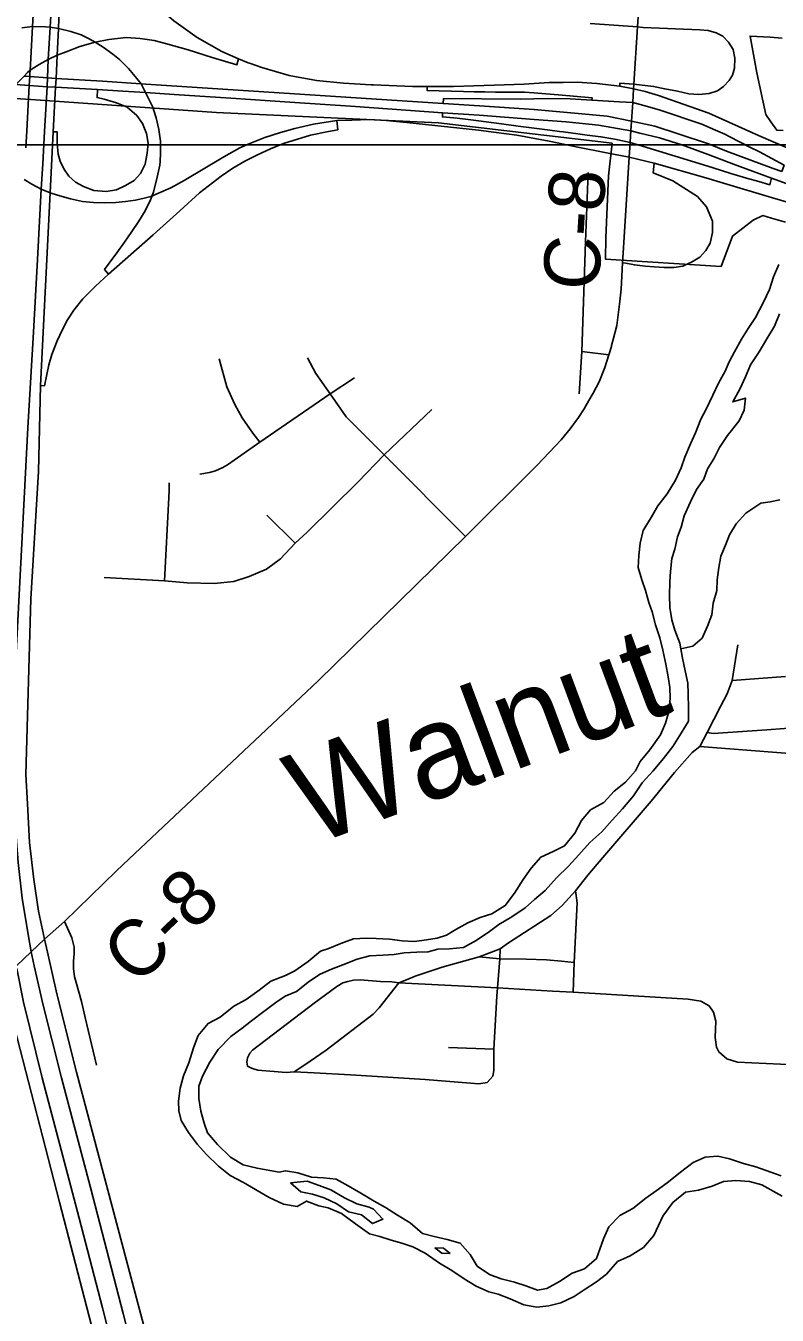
# Model space of a CAD drawing. Extents: x 114604 to 551442, y 316898 to 567001.
# Drawn here: x 231944 to 235967, y 424165 to 431073 of the extents above; entities that cross this region are included whole.
import ezdxf

# ---------------------------------------------------------------- set-up
doc = ezdxf.new("R2010")
doc.units = 0
for name, color, linetype in [('_CIVIL_CONSTRUCTION', 7, 'Continuous'), ('DV_X_County_Line', 7, 'Continuous'), ('GE_P_Alignment_1000_Cardinal_Points', 7, 'Continuous'), ('GE_P_Alignment_100_Cardinal_Points', 7, 'Continuous'), ('GE_P_Alignment_100_Stations', 7, 'Continuous'), ('GE_P_Alignment_500_Bearings', 7, 'Continuous'), ('GE_P_Alignment_500_Cardinal_Points', 7, 'Continuous'), ('GE_P_Alignment_500_Stations', 7, 'Continuous'), ('PM_P_Cells', 7, 'Continuous'), ('PM_P_CL_Double_Solid', 7, 'Continuous'), ('RD_P_GR_Rt', 7, 'Continuous')]:
    doc.layers.add(name, color=color, linetype=linetype)

msp = doc.modelspace()

# ---------------------------------------------------------------- linework, layer by layer
at = {"layer": '_CIVIL_CONSTRUCTION'}
for points in [[(231788.7, 430766.4), (231890.9, 430758), (231961.9, 430752.2), (232057.8, 430746.5), (232102.6, 430743.9), (232327, 430730.9), (232464.3, 430722.5), (232585.7, 430715.6), (232738.9, 430704.7), (233042.2, 430685), (233357.4, 430663.3), (233708.7, 430640.9), (234175.6, 430607.1), (234372, 430593.6), (234665.2, 430571.4), (234837.9, 430558.8), (235009.4, 430540.3), (235183.7, 430509.7), (235231.1, 430498)], [(231934.5, 430802.9), (231964.8, 430801.5), (232060, 430793.9), (232106.4, 430791), (232354.7, 430776.6), (232559.6, 430762.5), (234178.7, 430656.5), (234373.1, 430643.5), (234666.4, 430624.6), (234881.5, 430605.4), (235056.5, 430588.1), (235186.9, 430561.4), (235312.3, 430534.8), (235435.9, 430494.8), (235599.9, 430439.7), (235695.4, 430401.8), (235944.5, 430307.8), (235991.2, 430292.4)], [(235231.1, 430498), (235336.5, 430472), (235456, 430434.7), (235596.5, 430383.6), (235732.4, 430331.3), (235936.7, 430257.3), (236138.8, 430183.7), (236372.1, 430117), (236636.2, 430063.4)]]:
    msp.add_lwpolyline(points, dxfattribs=at)
at = {"layer": 'DV_X_County_Line'}
for points in [[(235975.4, 429794.3), (235947.5, 429728.1), (235925.6, 429659.9), (235893.7, 429591.6), (235849.9, 429509.3), (235811.9, 429451.1), (235776, 429394.8), (235738.1, 429326.6), (235710.2, 429272.4), (235688.3, 429222.2), (235652.4, 429158), (235622.5, 429093.7), (235586.6, 429019.5), (235558.7, 428965.2), (235528.8, 428893), (235502.9, 428832.8), (235473, 428762.5), (235453.1, 428704.3), (235423.2, 428638.1), (235377.3, 428565.8), (235327.4, 428501.5), (235291.5, 428439.3)], [(235980, 429529.7), (235952.1, 429463.5), (235912.2, 429395.2), (235870.3, 429326.9), (235824.4, 429256.6), (235796.5, 429192.4), (235766.6, 429126.2), (235728.7, 429057.9), (235796.8, 429078.1), (235790.9, 429014), (235763, 428955.8), (235701.1, 428877.4), (235657.2, 428813.1), (235627.3, 428752.9), (235593.3, 428698.7), (235573.4, 428644.5), (235535.5, 428588.3), (235503.6, 428522), (235469.7, 428447.8), (235451.9, 428387.6), (235434, 428335.4), (235418.1, 428269.2), (235402.2, 428219), (235396.3, 428148.8), (235392.4, 428094.7), (235390.6, 428022.5), (235392.7, 427956.4), (235402.9, 427890.2), (235419.1, 427836.1), (235445.3, 427766), (235459.5, 427685.9), (235473.6, 427617.7), (235487.8, 427551.6), (235489.9, 427493.5), (235492.1, 427419.3), (235492.3, 427347.1), (235452.4, 427282.9), (235408.4, 427212.6), (235358.5, 427148.3), (235302.6, 427082), (235244.7, 427017.7), (235196.8, 426947.4), (235138.8, 426879), (235082.9, 426816.7), (235028.9, 426754.4), (234963, 426698.1), (234905, 426631.8), (234849.1, 426571.5), (234785.1, 426509.2), (234725.2, 426440.8), (234667.2, 426392.6), (234617.3, 426348.3), (234545.3, 426300), (234477.3, 426257.7), (234427.3, 426221.5), (234355.3, 426173.2), (234287.3, 426134.9), (234213.2, 426128.7), (234149.1, 426126.5), (234099.1, 426112.4), (234037, 426110.2), (233968.9, 426106), (233916.8, 426097.9), (233854.8, 426093.7), (233786.7, 426091.5), (233718.6, 426073.3), (233640.6, 426043), (233580.6, 426018.8), (233520.5, 425992.5), (233462.5, 425954.3), (233392.6, 425900), (233332.5, 425873.8), (233282.5, 425841.5), (233218.6, 425793.3), (233152.6, 425743), (233102.6, 425702.7), (233042.6, 425658.5), (232974.7, 425588.1), (232928.8, 425521.8), (232890.9, 425445.5), (232871, 425393.3), (232871.1, 425327.2), (232881.3, 425259), (232899.4, 425194.9), (232917.6, 425142.8), (232969.8, 425080.8), (233040, 425012.8), (233108.2, 424970.9), (233182.3, 424953), (233250.5, 424941.2), (233300.6, 424931.3)], [(235291.5, 428439.3), (235249.6, 428369), (235233.8, 428300.8), (235225.9, 428234.6), (235222, 428170.4), (235242.2, 428104.3), (235262.4, 428048.2), (235280.5, 427984.1), (235296.7, 427934.1), (235314.9, 427863.9), (235339, 427793.8), (235355.2, 427727.7), (235371.4, 427653.6), (235383.6, 427585.4), (235391.7, 427527.3), (235393.9, 427469.2), (235386, 427399), (235368.1, 427336.8), (235342.2, 427274.5), (235284.3, 427194.2), (235232.4, 427131.9), (235208.5, 427081.7), (235154.5, 427021.4), (235094.5, 426973.1), (235038.6, 426912.8), (234966.6, 426872.6), (234918.7, 426816.3), (234882.7, 426748), (234828.8, 426679.7), (234766.8, 426649.5), (234700.8, 426619.2), (234648.8, 426560.9), (234606.9, 426498.7), (234561, 426426.4), (234511.1, 426360.1), (234439.1, 426315.8), (234377, 426295.6), (234311, 426267.3), (234247, 426231.1), (234197, 426200.8), (234147, 426184.7), (234088.9, 426176.5), (234024.8, 426168.3), (233958.7, 426170.2), (233890.6, 426180), (233820.5, 426183.8), (233766.4, 426185.7), (233698.4, 426181.5), (233630.3, 426157.3), (233560.3, 426129)], [(233560.3, 426129), (233522.3, 426114.9), (233456.3, 426060.6), (233384.3, 426010.2), (233334.3, 425986), (233256.2, 425955.8), (233194.3, 425907.5), (233124.3, 425857.2), (233058.3, 425820.9), (232984.3, 425762.6), (232920.3, 425728.3), (232866.3, 425664), (232842.5, 425597.8), (232816.6, 425517.5), (232788.7, 425447.3), (232770.8, 425381), (232761, 425312.8), (232763.1, 425260.7), (232775.2, 425208.6), (232815.4, 425144.5), (232863.6, 425080.5), (232909.8, 425028.5), (232976, 424964.5), (233038.2, 424914.5), (233110.4, 424876.6), (233246.8, 424796.8), (233323, 424760.9), (233397.1, 424747.1), (233447.1, 424777.3), (233513.2, 424751.4), (233563.3, 424741.5), (233633.5, 424709.6), (233709.7, 424655.7), (233784, 424601.7), (233840.1, 424587.8), (233894.2, 424569.9), (233962.3, 424550), (234016.4, 424532.1), (234082.6, 424498.2), (234158.8, 424444.3), (234225, 424404.4), (234291.2, 424360.4), (234355.4, 424320.5), (234423.5, 424290.6), (234473.6, 424278.7), (234537.8, 424252.8), (234609.9, 424220.9), (234680.1, 424209), (234744.1, 424215.2), (234808.2, 424231.4), (234880.2, 424265.7), (234934.2, 424301.9), (235000.2, 424344.2), (235052.2, 424384.5), (235112.1, 424452.8), (235180.2, 424483.1), (235250.2, 424527.4), (235306.1, 424591.7), (235332, 424645.9), (235353.9, 424696.1), (235407.9, 424768.4), (235475.8, 424824.7), (235545.9, 424834.9), (235618, 424857.2), (235680, 424881.4), (235746.1, 424887.6), (235818.2, 424881.8), (235884.3, 424863.9), (235992.6, 424804)], [(233300.6, 424931.3), (233334.6, 424939.4), (233400.7, 424927.5), (233472.9, 424905.7), (233537, 424901.8), (233605.1, 424894), (233669.2, 424858.1), (233737.4, 424820.1), (233809.6, 424776.2), (233869.8, 424742.3), (233933.9, 424702.3), (234002.1, 424660.4), (234068.4, 424602.5), (234130.5, 424586.6), (234200.6, 424570.7), (234268.7, 424550.8), (234323, 424490.8), (234361.1, 424428.8), (234427.3, 424382.8), (234489.5, 424360.9), (234559.6, 424343.1), (234621.7, 424323.2), (234683.9, 424299.3), (234733.9, 424309.4), (234801.9, 424345.7), (234869.9, 424390), (234936, 424414.2), (234999.9, 424468.5), (235017.9, 424518.7), (235037.8, 424574.9), (235065.7, 424639.2), (235123.6, 424699.5), (235193.6, 424737.7), (235263.6, 424792.1), (235331.6, 424840.4), (235385.6, 424880.6), (235449.6, 424930.9), (235517.5, 424983.2), (235581.6, 425011.5), (235649.6, 425017.7), (235711.8, 425003.8), (235785.9, 424977.9), (235852.1, 424960), (235988.4, 424912.3)], [(233805.7, 424734.1), (233781.6, 424744.1), (233715.5, 424761.9), (233649.4, 424793.9), (233577.2, 424837.8), (233515, 424859.7), (233450.9, 424883.6), (233360.8, 424875.3)], [(233360.8, 424875.3), (233416.9, 424827.3), (233479.1, 424813.5), (233541.2, 424793.6), (233609.4, 424761.7), (233671.5, 424719.7), (233741.7, 424703.9), (233799.9, 424655.9), (233855.9, 424680.1), (233805.7, 424734.1)], [(234134.6, 424526.4), (234170.7, 424498.5), (234216.8, 424496.6)], [(234216.8, 424496.6), (234180.7, 424524.5), (234134.6, 424526.4)]]:
    msp.add_lwpolyline(points, dxfattribs=at)
at = {"layer": 'GE_P_Alignment_1000_Cardinal_Points'}
for p, q in [((234966.1, 431084.5), (235218.7, 431067.5)), ((235726.3, 427565.8), (236012.2, 427587.5))]:
    msp.add_line(p, q, dxfattribs=at)
for points in [[(235663.5, 427425.7), (235698.8, 427495), (235726.3, 427565.8), (235756.6, 427756.2)], [(235417.5, 427073.6), (235511.1, 427179.1), (235552.8, 427212.8), (235592.8, 427287.2), (235663.5, 427425.7)], [(235592.8, 427287.2), (235623.5, 427281.9), (235911.1, 427301.9), (236100.7, 427315.4), (236586, 427367)], [(235552.8, 427212.8), (236102.7, 427169.3), (236607.2, 427137.3)], [(232151.6, 426274.1), (232189.6, 426186.7), (232203.8, 426136.2), (232202.3, 426100.8), (232200, 426062.6), (232198.6, 426023.5), (232205, 425978.4), (232212.8, 425947.2)]]:
    msp.add_lwpolyline(points, dxfattribs=at)
at = {"layer": 'GE_P_Alignment_100_Cardinal_Points'}
for p, q in [((234920.5, 429328.2), (235064.7, 429311)), ((233572.8, 429102), (233703.2, 429186.4)), ((233863, 428774.6), (234117.3, 429016.6)), ((233385.6, 428302.1), (233233.8, 428451.7)), ((234206.6, 425598.8), (234449.7, 425590.8))]:
    msp.add_line(p, q, dxfattribs=at)
for points in [[(234907.4, 429101.5), (234920.5, 429328.2), (234939.7, 429916), (234954.3, 430287.1)], [(234297.4, 428337.5), (233863, 428774.6), (233659, 428977.6), (233572.8, 429102), (233496.5, 429210.7), (233452.3, 429293.7)], [(233197.2, 428841.7), (233159.6, 428889.7), (233101.7, 428972.8), (233063.8, 429043.5), (233020.8, 429139.1), (232978.6, 429289.6)], [(232875.3, 428671.5), (232927.6, 428679.4), (232960.5, 428689), (232998.4, 428706.7), (233023.8, 428721.2), (233197.2, 428841.7), (233572.8, 429102)], [(232362.7, 428117), (232685.9, 428099.1), (232807.6, 428089.5), (232952.8, 428085.1), (233057.9, 428095.8), (233139.1, 428122.1), (233232.1, 428162.5), (233307.2, 428216.7), (233385.6, 428302.1), (233451.1, 428360.6), (233721.1, 428628.6), (233863, 428774.6)], [(232685.9, 428099.1), (232709.9, 428545.7), (232712.1, 428587.5), (232712.1, 428624.6)], [(233130.3, 425500.4), (233128.2, 425520.3), (233131.8, 425545), (233144, 425569.7), (233157.1, 425585), (233488.3, 425837.9), (233609.2, 425926.1), (233642.2, 425945.3), (233668.8, 425953), (233698.1, 425959.9), (233734.1, 425962.1), (233842.4, 425953.4), (233904.1, 425951), (233942, 425946.5), (233981.4, 425961.2), (234028.6, 425982.1), (234066.6, 425994.1), (234173.2, 426030), (234371, 426085.6), (234437.2, 426109.5), (234483, 426128.4), (234528.6, 426160), (234755, 426307), (234815.1, 426360.2), (234886.8, 426438.8), (234952.6, 426523.3), (235033.9, 426617.6), (235291.6, 426919.5), (235417.5, 427073.6)], [(234875.1, 425896), (234879.8, 426054.1), (234895.1, 426374.4), (234886.8, 426438.8)], [(234414.9, 425412.8), (234444, 425445.3), (234450.6, 425476.5), (234449.7, 425590.8), (234465.3, 425874), (234469.8, 425919.9), (234482.4, 426074.7), (234483, 426128.4)], [(234371, 426085.6), (234482.4, 426074.7), (234622.9, 426072.8), (234731.3, 426068.7), (234812.4, 426061.5), (234879.8, 426054.1)], [(232322.3, 425504.6), (232277.3, 425691.6), (232262.1, 425761), (232241.5, 425845.9), (232212.8, 425947.2)], [(233381, 425469), (233438.6, 425507.3), (233551.9, 425586), (233803.8, 425777.6), (233835.8, 425811.9), (233942, 425946.5)], [(233942, 425946.5), (234469.8, 425919.9), (234764.7, 425901.5), (234875.1, 425896), (235490.3, 425859.4), (235558.8, 425848.2), (235601.9, 425823.1), (235625.6, 425788.2), (235637.6, 425741.4), (235634.4, 425653.5), (235642.6, 425600.9), (235654.5, 425575.6), (235697.7, 425538.8), (235754.4, 425521.6), (235984.9, 425509.6), (236170.4, 425507.1), (236726.7, 425421.4)], [(233130.3, 425500.4), (233152.2, 425488.2), (233185.4, 425478), (233337.4, 425465.8), (233381, 425469), (233488.2, 425463.1), (233681.9, 425453.1), (234081.5, 425428.5), (234324.1, 425409.3), (234370.1, 425405.7), (234414.9, 425412.8)]]:
    msp.add_lwpolyline(points, dxfattribs=at)
at = {"layer": 'GE_P_Alignment_100_Stations'}
for points in [[(235998.5, 430511.5), (235964.2, 430513), (235933, 430557.9), (235905.9, 430596.9), (235858.2, 430820), (235821.4, 431017.8), (235929.7, 431011.1), (235993, 431007.3)], [(231523.4, 430706.5), (231970.7, 430678.7), (232965.1, 430609.1), (234153.6, 430553.6), (235082.9, 430443.5), (235063.5, 430269.1), (235050.2, 429937.7), (235047.7, 429822.2), (235666.5, 429783.6), (235728.4, 429946.3), (235838.4, 430030.9), (235889.1, 430056.3), (235936.7, 430042.6), (236011.7, 430020.9)]]:
    msp.add_lwpolyline(points, dxfattribs=at)
at = {"layer": 'GE_P_Alignment_500_Bearings'}
msp.add_line((235139.3, 429803.9), (235142.7, 429857.3), dxfattribs=at)
msp.add_lwpolyline([(184305.2, 516815.5), (260150, 516815.5), (260150, 430435.7), (184305.2, 430435.7)], close=True, dxfattribs=at)
for points in [[(235142.7, 429857.3), (235174.8, 430368.2), (235179.5, 430447.2), (235182, 430483), (235183.7, 430509.7), (235186.9, 430561.4), (235193.2, 430661.5), (235197.9, 430735.8), (235199.4, 430760.4), (235218.7, 431067.5), (235220.5, 431094.2), (235253.8, 431601.5), (235276.2, 431869.9), (235282.1, 431934.7)], [(235080.3, 429359.3), (235088.4, 429392.7), (235109.1, 429466.6), (235122, 429581.8), (235131.2, 429662.1), (235139.3, 429803.9)], [(232496.1, 426608), (233509.5, 427563.5), (234297.4, 428337.5), (234681.8, 428719.6), (234810.2, 428854.2), (234859.2, 428913.6), (234903.9, 428973.8), (234934, 429021.8), (234958.8, 429065.4), (234982, 429105.5), (235013.7, 429165.6), (235044.4, 429242.2), (235064.7, 429311), (235079.1, 429354.5), (235080.3, 429359.3)], [(231784.7, 425936.3), (231825.6, 425974.8), (231893.4, 426037.5), (231972.3, 426112), (232044.4, 426180.2), (232151.6, 426274.1), (232430.4, 426546), (232496.1, 426608)]]:
    msp.add_lwpolyline(points, dxfattribs=at)
at = {"layer": 'GE_P_Alignment_500_Cardinal_Points'}
for points in [[(233083.6, 430896.5), (232994.2, 430935.9), (232927, 430972.2), (232862, 431010.9), (232736.8, 431099.1), (232620.9, 431200.2), (232511.8, 431318.9), (232503.6, 431330.2), (232415.4, 431450.4), (232333.4, 431594.1), (232267.7, 431745.1), (232220.6, 431901), (232193.2, 432059.4), (232178.1, 432261.8), (232174.4, 432482.4), (232139.4, 432482.5)], [(232090.5, 430505.5), (232102.7, 430743.9), (232106.5, 430790.2), (232111.8, 430913.8), (232119, 431058.9), (232130.2, 431374.6), (232091.7, 431376.8)], [(232627.2, 430624.8), (232622.4, 430639.8), (232585.3, 430715.6), (232561.1, 430762.4), (232537.9, 430791.3), (232493.2, 430844.8), (232446, 430892.2), (232410.2, 430921.4), (232358.7, 430957.5), (232316, 430985.9), (232279.4, 431004.7), (232239.8, 431023.7), (232184.5, 431042.2), (232119, 431058.9), (232074.2, 431065.6), (232049.9, 431066.9), (231979.6, 431068.4), (231922.6, 431062.3)], [(235218.7, 431067.5), (235248.5, 431063.1), (235551.9, 431051.9), (235597.2, 431047.9), (235639.3, 431035.3), (235675, 431017.2), (235706.4, 430985.1), (235730.4, 430946.5), (235739.4, 430899.2), (235737.6, 430845.4), (235727.1, 430808.7), (235710.1, 430779.5), (235680.2, 430746.9), (235646.9, 430724.1), (235601.8, 430709.7), (235548, 430704), (235493, 430709), (235432.6, 430722.5), (235364.7, 430734.9), (235305.3, 430748.5), (235199.4, 430760.4), (235124.7, 430765.1), (235123.5, 430750.3)], [(233083.6, 430896.5), (233074.1, 430864.3), (232942.1, 430903), (232813.3, 430943.3), (232692.4, 430978.8), (232631.2, 430993.2), (232557, 431005.5), (232481.2, 431010.1), (232389, 431000.2), (232316, 430985.9), (232232.5, 430962.7), (232160.8, 430933.6), (232111.8, 430914.6), (232064.4, 430891.6), (232015.4, 430866), (231986.8, 430847.5), (231966.8, 430835.2), (231953.4, 430822.4), (231934.5, 430802.9), (231890.9, 430758), (231849.7, 430704.2), (231825.1, 430666.6)], [(234092, 430747.5), (234014.7, 430747.5), (233805.8, 430756.6), (233792.3, 430757.2), (233645.8, 430765.9), (233499.7, 430780.1), (233353.7, 430806.4), (233207.1, 430849.1), (233146.2, 430870.1), (233133.9, 430874.4), (233083.6, 430896.5)], [(236213.2, 430336.7), (235957.1, 430446.3), (235866.7, 430485), (235600, 430604.7), (235331.5, 430700.2), (235259.2, 430720.4), (235197.9, 430735.8), (235123.5, 430750.3), (235000.7, 430763.2), (234895.2, 430770.8), (234821.6, 430769.2), (234746.5, 430768.4), (234611.4, 430760), (234451.3, 430755.4), (234234, 430747.5), (234136.1, 430747.5), (234092, 430747.5)], [(234974.7, 430674.9), (234975.5, 430686.3), (234795.3, 430702.8), (234728.5, 430708.8), (234663.4, 430713.8), (234613.2, 430717.7), (234458.4, 430717.8), (234401.5, 430718.2), (234344.6, 430718.7), (234286.7, 430720.4), (234093.1, 430726.1), (234092, 430747.5)], [(232327, 430730.9), (232326, 430688), (232363.6, 430679.9), (232430.4, 430660.2), (232486.8, 430637)], [(234974.7, 430674.9), (234857.9, 430681.8), (234737.4, 430684.2), (234591.4, 430680.5), (234180.3, 430683.1), (234178.7, 430656.5)], [(235193.2, 430661.5), (235123.4, 430666.2), (234974.7, 430674.9)], [(232486.8, 430637), (232537.8, 430592.3), (232568.7, 430550.1), (232590.6, 430496.1), (232600, 430444.8), (232593.9, 430390), (232582.7, 430331.6), (232557.7, 430280.7), (232524.4, 430244.9), (232478, 430216.8), (232428.9, 430194.2), (232373.4, 430185.5), (232308.1, 430191.3), (232253.1, 430211.7), (232209.8, 430235.7), (232174.9, 430268.1), (232148.2, 430306.8), (232127.8, 430346.9), (232117.8, 430384.4), (232111.1, 430441.9), (232112.7, 430504.5), (232090.5, 430505.5)], [(232386.3, 429742.4), (232365.8, 429767.6), (232390.1, 429801.2), (232431, 429857.2), (232471.9, 429913.8), (232511.8, 429971), (232549.4, 430026.4), (232583.8, 430082.3), (232612.1, 430140.7), (232627.7, 430182), (232647.9, 430262.5), (232661.5, 430325.4), (232662.9, 430346.3), (232666, 430390.4), (232664.4, 430454.1), (232655.8, 430517.8), (232641.7, 430579.7), (232627.2, 430624.8)], [(234175.6, 430607.1), (234174.1, 430584.3), (234252.6, 430577.6), (234325.9, 430569.1), (234491.7, 430547.9), (234579.7, 430535.4), (234693.8, 430520.1), (234776.6, 430510.3)], [(235712.9, 430478.5), (235685.9, 430492.6), (235637.2, 430513.7), (235562.9, 430546.1), (235340.7, 430621.1), (235272.1, 430641.2), (235193.2, 430661.5)], [(231934.8, 430249.4), (231977, 430224.9), (232027.1, 430198), (232074.1, 430177.5), (232113.7, 430164.8), (232182.5, 430145.3), (232246.8, 430131.9), (232305.9, 430126.3), (232366.7, 430125), (232425.7, 430125.4), (232476.9, 430131), (232530.6, 430139.2), (232578.3, 430149.9), (232613, 430158.9), (232653.6, 430175.7), (232720.3, 430204.8), (232792.5, 430244.3), (233003.8, 430371.5), (233090.1, 430419.6), (233144, 430441.6), (233223.1, 430475.3), (233307.1, 430501.8), (233384, 430523.4), (233483.6, 430545.1), (233608.6, 430564.7)], [(232022.8, 429146.6), (232045, 429144.6), (232056.4, 429204.4), (232067.8, 429255.9), (232084.1, 429311.6), (232111.3, 429384.7), (232140.7, 429446.7), (232168.1, 429498.3), (232200.4, 429549.9), (232248.6, 429610), (232317.6, 429678), (232386.3, 429742.4), (232626.4, 429952.9), (232768.3, 430081.4), (232874.1, 430177.2), (232920.7, 430214), (232989.1, 430268), (233051.9, 430310.1), (233117.1, 430347.3), (233138.7, 430358.4), (233184.6, 430382.1), (233253.6, 430413.9), (233323.5, 430442.6), (233467.5, 430486.7), (233564.2, 430505.8), (233614.3, 430515.7), (233608.6, 430564.7)], [(233608.6, 430564.7), (233690.1, 430567.8), (233783.1, 430571.3), (233873.5, 430565.7), (233983.3, 430554), (234366.9, 430514.4), (234462.9, 430500.5), (234572.7, 430486.7), (234745.8, 430454.6), (234891.2, 430424.4), (235053.4, 430392.3)], [(232022.8, 429146.6), (232074.1, 430177.5), (232090.5, 430505.5)], [(234776.6, 430510.3), (234801.8, 430507.4), (234820.9, 430505.1), (234898.9, 430494.4), (234949.3, 430487.4), (235023, 430478.3), (235098.1, 430464.8), (235179.5, 430447.2)], [(235991.2, 430292.4), (236003.8, 430325.8), (235873, 430398.1), (235821, 430422.1), (235712.9, 430478.5)], [(235179.5, 430447.2), (235246, 430428.2), (235596.2, 430320.3), (235624.2, 430311.7)], [(235053.4, 430392.3), (235175, 430368.2), (235308.3, 430337.8)], [(235308.3, 430337.8), (235302.3, 430285.3), (235408.6, 430242.1), (235540.9, 430158), (235589.1, 430103.6), (235619.9, 430025.8), (235620.3, 429966.4), (235608, 429909.2), (235584.1, 429868.9), (235566.6, 429849)], [(235308.3, 430337.8), (235585.1, 430258.3), (235680.1, 430230), (235941.8, 430151.9), (236156.5, 430088.8), (236215, 430072.6), (236245.1, 430064.4), (236302.6, 430048.5), (236317.8, 430044.7)], [(235624.2, 430311.7), (235719.4, 430282.4), (235802.5, 430257.1), (235869, 430238.3), (235927.6, 430221.7), (235936.7, 430257.3)], [(235566.6, 429849), (235552.6, 429833.1), (235508.5, 429806), (235471.5, 429790.3)], [(235471.5, 429790.3), (235460.9, 429785.8), (235413.2, 429777.3), (235361.9, 429778.1), (235308.3, 429781.3), (235260.5, 429784.4), (235202.2, 429792.1), (235156.7, 429801.1), (235139.3, 429803.9)], [(231854.4, 429507.1), (231840, 429284.9), (231823.5, 428978.8), (231801.1, 428567.1), (231757.1, 428008.4), (231730, 427694.2), (231711.9, 427382.7), (231697.3, 427044.6), (231724.4, 426686.2), (231752.5, 426376.8), (231790, 426140.5), (231825.6, 425974.8), (231883, 425706.7), (232124.7, 424770.5), (232417.2, 423643.1)], [(232629.3, 423907.1), (232360.7, 424923.1), (232214.8, 425466.8), (232110.5, 425886.4), (232059.4, 426109.7), (232044.4, 426180.2), (232012.5, 426329.4), (231987.4, 426500.4), (231964.7, 426698.5), (231953, 426904.8), (231944.1, 427061.5), (231971.3, 428002.2), (232012.6, 428684.6), (232022.8, 429146.6)]]:
    msp.add_lwpolyline(points, dxfattribs=at)
at = {"layer": 'GE_P_Alignment_500_Stations'}
msp.add_line((232043.6, 430507.1), (232034.4, 430334.2), dxfattribs=at)
for points in [[(232128.7, 432690), (232139.4, 432482.5), (232143.8, 432360), (232139.8, 432180), (232115.8, 431805.8), (232091.7, 431376.8), (232074.2, 431065.6), (232064.4, 430891.6), (232060, 430793.9), (232057.8, 430746.5), (232043.6, 430507.1)], [(232055.1, 432544.1), (232055.8, 432483), (232053.8, 432423.9), (232045.3, 432183), (232021.3, 431808.7), (231979.6, 431068.4), (231968.5, 430865.7)], [(231965.7, 430816), (231964.8, 430801.5), (231961.9, 430752.2), (231949.1, 430510.1), (231943.9, 430418.9)], [(231968.5, 430865.7), (231966.8, 430835.2), (231965.7, 430816)], [(232034.4, 430334.2), (232027.1, 430198), (232006, 429820.3), (231985.6, 429431.3), (231955.7, 428919.2), (231869.2, 427268.2), (231880.1, 426887.3), (231903.1, 426591), (231925.3, 426400), (231956.8, 426205.7), (231972.3, 426112), (231988.4, 426036.6), (232035.9, 425833.1), (232136, 425437.8), (232290.8, 424849.4), (232464.8, 424174.3), (232876.6, 422553.9)], [(231896.4, 426022.1), (231931.6, 425842.3), (232031.8, 425437.7), (232175.9, 424889.7), (232229.3, 424685.5)], [(232229.3, 424685.5), (232354.6, 424205.4), (232756.6, 422631.7)]]:
    msp.add_lwpolyline(points, dxfattribs=at)
at = {"layer": 'PM_P_Cells'}
msp.add_lwpolyline([(235450.8, 427734.6), (235515, 427750), (235565.1, 427792), (235593.3, 427856.1), (235617.4, 427918.2), (235623.5, 427980.4), (235643.7, 428048.5), (235645.8, 428104.6), (235653.9, 428170.8), (235666, 428230.9), (235690.1, 428291), (235712.3, 428345.1), (235746.4, 428405.2), (235798.5, 428461.2), (235878.7, 428515.2), (235928.7, 428523.1), (235980.8, 428533.1)], dxfattribs=at)

# ---------------------------------------------------------------- texts
at = {"layer": 'PM_P_CL_Double_Solid'}
for rotation, p in [(86.42984, (235010.3, 429650)), (44.14422, (232537.4, 425922))]:
    msp.add_text('C-8', height=300.01, rotation=rotation, dxfattribs=at).set_placement(p)
at = {"layer": 'RD_P_GR_Rt'}
msp.add_text('Walnut', height=500.04, rotation=20.41929, dxfattribs=at).set_placement((233470.1, 426676.8))

doc.saveas('drawing.dxf')
